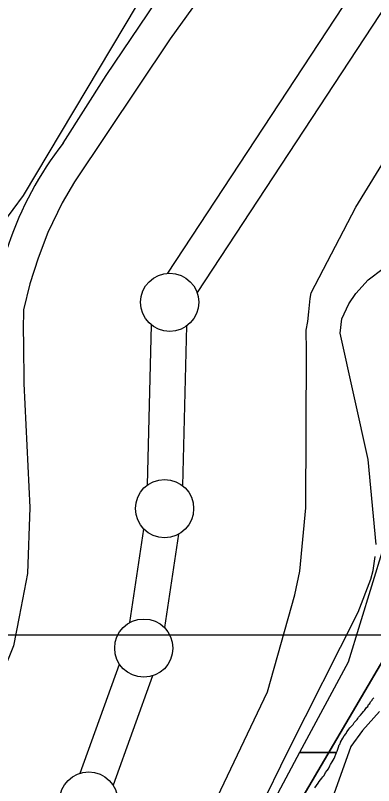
# Model space of a CAD drawing. Extents: x 3279314 to 3317160, y 734079 to 759431.
# Drawn here: x 3294570 to 3294877, y 745391 to 746052 of the extents above; entities that cross this region are included whole.
import ezdxf

# ---------------------------------------------------------------- set-up
doc = ezdxf.new("R2010")
doc.units = 0
for name, color, linetype in [('V-BORW-LINE', 7, 'Continuous'), ('V-GRID-MAJR', 7, 'Continuous'), ('V-LEVE-TOET', 7, 'Continuous'), ('V-ROAD-CNTR', 7, 'Continuous'), ('V-SITE-VEGE', 7, 'Continuous'), ('V-SURV-LINE', 7, 'Continuous'), ('V-TOPO-SHOR', 7, 'Continuous'), ('V-WETL-SWMP', 7, 'Continuous')]:
    doc.layers.add(name, color=color, linetype=linetype)

msp = doc.modelspace()

# ---------------------------------------------------------------- linework, layer by layer
at = {"layer": 'V-BORW-LINE'}
for points in [[(3294116.17, 743668.77), (3294201.13, 743837.99), (3294291.66, 744190.29), (3294349.13, 744432.49), (3294469.66, 744747.7), (3294478.37, 744778.32), (3294662.25, 745099.8), (3294784.19, 745326.13), (3294907.22, 745535.54), (3294920.38, 745568.09), (3294917.75, 745708.28), (3294917.88, 745822.87), (3295062.2, 746050.44), (3295337.79, 746450.59), (3295570.28, 746738.76), (3295640.95, 746821.03), (3295715.27, 746937.2), (3295879.45, 747161.67), (3295936.15, 747243.35), (3296030.89, 747356.46), (3296119.77, 747412.2), (3296285.83, 747515.92), (3296411.16, 747650.39)], [(3296411.16, 747650.39), (3296285.83, 747515.92), (3296119.77, 747412.2), (3296030.89, 747356.46), (3295936.15, 747243.35), (3295879.45, 747161.67), (3295715.27, 746937.2), (3295640.95, 746821.03), (3295570.28, 746738.76), (3295337.79, 746450.59), (3295062.2, 746050.44), (3294917.88, 745822.87), (3294917.75, 745708.28), (3294920.38, 745568.09), (3294907.22, 745535.54), (3294784.19, 745326.13), (3294662.25, 745099.8)]]:
    msp.add_lwpolyline(points, dxfattribs=at)
at = {"layer": 'V-GRID-MAJR'}
msp.add_spline([(3283456.55, 745517.69), (3286079.77, 745517.97), (3291326.21, 745519.12), (3296572.65, 745521.02), (3301819.08, 745523.7), (3307065.52, 745527.13), (3312311.96, 745531.33), (3314935.18, 745533.71)], degree=3, dxfattribs=at)
at = {"layer": 'V-LEVE-TOET'}
for points in [[(3294820.6, 745789.28), (3294821.51, 745797.59), (3294822.66, 745808.92), (3294823.5, 745814.01), (3294861.92, 745887.51), (3294902.12, 745952.67), (3295009.98, 746113.71), (3295124.45, 746282.21), (3295183.08, 746371.93), (3295243.81, 746460.23), (3295306.39, 746541.26), (3295382.1, 746627.42), (3295500.67, 746756.24)], [(3295161.3, 746687.08), (3295115.27, 746626.84), (3295053.1, 746539.31), (3295004.13, 746469.29), (3294896.69, 746301.48), (3294702.56, 746031.95), (3294620.49, 745909.08), (3294609.76, 745891.3), (3294597.56, 745865.59), (3294589.22, 745843.6), (3294582.02, 745821.59), (3294576.69, 745799.16), (3294576.2, 745782.14), (3294576.55, 745770.4), (3294576.88, 745735.95), (3294581.98, 745629.69), (3294580.01, 745572.95), (3294572.91, 745535.8), (3294568.11, 745510.72), (3294559.01, 745488.74), (3294550.72, 745469.96), (3294482.44, 745355.94)], [(3294694.69, 745279.63), (3294786.13, 745471.21), (3294809.58, 745554.62), (3294813.72, 745574.79), (3294819.06, 745629.39), (3294819.58, 745764.12), (3294819.33, 745781.92), (3294820.6, 745789.28)]]:
    msp.add_lwpolyline(points, dxfattribs=at)
at = {"layer": 'V-ROAD-CNTR'}
msp.add_lwpolyline([(3294610.71, 745942.4), (3294647.63, 746000.64), (3294725.61, 746116.54), (3294799.13, 746232.56), (3294904.48, 746401.89), (3295108.74, 746703.33), (3295200.73, 746828.03), (3295347.29, 747018.01), (3295458.99, 747176.61), (3295694.43, 747512.32)], dxfattribs=at)
msp.add_arc((3294840.26, 745762.27), 291.78, 141.87874, 180.89716, dxfattribs=at)
at = {"layer": 'V-SITE-VEGE'}
for points in [[(3294879.3, 745597.65), (3294872.5, 745670.85), (3294848.54, 745779.26), (3294849.86, 745791.52), (3294855.8, 745804.36), (3294861.88, 745813.25), (3294872.63, 745825.13), (3294885.54, 745834.77)], [(3294754.94, 745320.29), (3294803.47, 745420.15), (3294864, 745539.77), (3294874.82, 745567.89), (3294876.71, 745575.53), (3294878.46, 745587.57)], [(3294882.22, 745454.51), (3294867.66, 745438.09), (3294857.53, 745424.23), (3294843.19, 745383.45)]]:
    msp.add_lwpolyline(points, dxfattribs=at)
at = {"layer": 'V-SURV-LINE'}
for points in [[(3294700.55, 745830.72), (3295138.36, 746497.06)], [(3295163.45, 746480.6), (3294725.64, 745814.27)], [(3294683.19, 745649), (3294686.63, 745786.2)], [(3294716.62, 745785.43), (3294713.18, 745648.23)], [(3294667.98, 745530.76), (3294679.91, 745611.07)], [(3294709.59, 745606.68), (3294697.66, 745526.37)], [(3294625.22, 745401.4), (3294659, 745495.1)], [(3294687.22, 745484.92), (3294653.44, 745391.23)]]:
    msp.add_lwpolyline(points, dxfattribs=at)
for centre in [(3294702.12, 745805.79), (3294697.69, 745628.64), (3294679.88, 745508.8), (3294632.55, 745377.53)]:
    msp.add_circle(centre, 25, dxfattribs=at)
at = {"layer": 'V-TOPO-SHOR'}
msp.add_lwpolyline([(3295033.16, 746632.47), (3294866.24, 746372.8), (3294695.36, 746097.16), (3294576.16, 745897.43), (3294540.37, 745849.47), (3294524.55, 745793.59), (3294520.69, 745737.74), (3294520.84, 745673.91), (3294528.96, 745614.1), (3294529.06, 745570.22), (3294525.18, 745526.33), (3294509.34, 745478.43), (3294485.52, 745426.52)], dxfattribs=at)
at = {"layer": 'V-WETL-SWMP'}
for p, q in [((3294813.58, 745419.04), (3294504.67, 744844.91)), ((3294813.58, 745419.04), (3294504.67, 744844.91)), ((3294845.45, 745419.03), (3294813.58, 745419.04)), ((3294845.45, 745419.03), (3294813.58, 745419.04)), ((3294843.3, 745414.07), (3294845.45, 745419.03)), ((3294843.3, 745414.07), (3294845.45, 745419.03)), ((3294838.4, 745405.16), (3294839.63, 745407.64)), ((3294838.4, 745405.16), (3294839.63, 745407.64)), ((3294839.63, 745407.64), (3294840.11, 745408.87)), ((3294839.63, 745407.64), (3294840.11, 745408.87)), ((3294840.11, 745408.87), (3294841.58, 745411.1)), ((3294840.11, 745408.87), (3294841.58, 745411.1)), ((3294841.58, 745411.1), (3294843.3, 745414.07)), ((3294841.58, 745411.1), (3294843.3, 745414.07)), ((3294834.73, 745399.47), (3294835.95, 745401.94)), ((3294834.73, 745399.47), (3294835.95, 745401.94)), ((3294835.95, 745401.94), (3294837.42, 745403.68)), ((3294835.95, 745401.94), (3294837.42, 745403.68)), ((3294837.42, 745403.68), (3294838.4, 745405.16)), ((3294837.42, 745403.68), (3294838.4, 745405.16)), ((3294829.58, 745392.78), (3294830.56, 745394.26)), ((3294829.58, 745392.78), (3294830.56, 745394.26)), ((3294830.56, 745394.26), (3294832.77, 745396.99)), ((3294830.56, 745394.26), (3294832.77, 745396.99)), ((3294832.77, 745396.99), (3294833.5, 745398.23)), ((3294832.77, 745396.99), (3294833.5, 745398.23)), ((3294833.5, 745398.23), (3294834.73, 745399.47)), ((3294833.5, 745398.23), (3294834.73, 745399.47)), ((3294826.64, 745388.81), (3294829.58, 745392.78)), ((3294826.64, 745388.81), (3294829.58, 745392.78))]:
    msp.add_line(p, q, dxfattribs=at)
for points in [[(3296308.39, 747612.8), (3296188.14, 747512.51), (3296017.79, 747402.2), (3295887.52, 747251.77), (3295837.42, 747181.57), (3295727.19, 747031.14), (3295657.05, 746890.74), (3295516.76, 746720.25), (3295296.3, 746459.51), (3294955.6, 745927.99), (3294905.5, 745807.65), (3294885.46, 745767.53), (3294885.46, 745707.36), (3294895.48, 745627.13), (3294855.4, 745496.76), (3294813.58, 745419.04)], [(3296308.39, 747612.8), (3296188.14, 747512.51), (3296017.79, 747402.2), (3295887.52, 747251.77), (3295837.42, 747181.57), (3295727.19, 747031.14), (3295657.05, 746890.74), (3295516.76, 746720.25), (3295296.3, 746459.51), (3294955.6, 745927.99), (3294905.5, 745807.65), (3294885.46, 745767.53), (3294885.46, 745707.36), (3294895.48, 745627.13), (3294855.4, 745496.76), (3294813.58, 745419.04)], [(3294813.58, 745419.04), (3294845.44, 745419.04), (3294845.97, 745420.27), (3294847.19, 745423.73), (3294847.67, 745425.71), (3294848.41, 745426.7), (3294848.89, 745427.94), (3294850.85, 745431.4), (3294852.07, 745433.38), (3294853.54, 745435.36), (3294854.28, 745436.85), (3294855.5, 745438.34), (3294855.99, 745439.33), (3294856.73, 745440.32), (3294859.67, 745443.29), (3294860.65, 745445.03), (3294863.11, 745447.51), (3294863.6, 745448.5), (3294864.33, 745449.49), (3294866.05, 745451.22), (3294867.52, 745452.96), (3294868.5, 745454.45), (3294869.49, 745455.19), (3294871.2, 745457.92), (3294872.18, 745458.66), (3294872.92, 745460.39), (3294873.9, 745461.14), (3294874.63, 745462.62), (3294875.86, 745464.11), (3294876.35, 745465.1), (3294877.33, 745466.09)], [(3294813.58, 745419.04), (3294845.44, 745419.04), (3294845.97, 745420.27), (3294847.19, 745423.73), (3294847.67, 745425.71), (3294848.41, 745426.7), (3294848.89, 745427.94), (3294850.85, 745431.4), (3294852.07, 745433.38), (3294853.54, 745435.36), (3294854.28, 745436.85), (3294855.5, 745438.34), (3294855.99, 745439.33), (3294856.73, 745440.32), (3294859.67, 745443.29), (3294860.65, 745445.03), (3294863.11, 745447.51), (3294863.6, 745448.5), (3294864.33, 745449.49), (3294866.05, 745451.22), (3294867.52, 745452.96), (3294868.5, 745454.45), (3294869.49, 745455.19), (3294871.2, 745457.92), (3294872.18, 745458.66), (3294872.92, 745460.39), (3294873.9, 745461.14), (3294874.63, 745462.62), (3294875.86, 745464.11), (3294876.35, 745465.1), (3294877.33, 745466.09)]]:
    msp.add_lwpolyline(points, dxfattribs=at)

doc.saveas('drawing.dxf')
